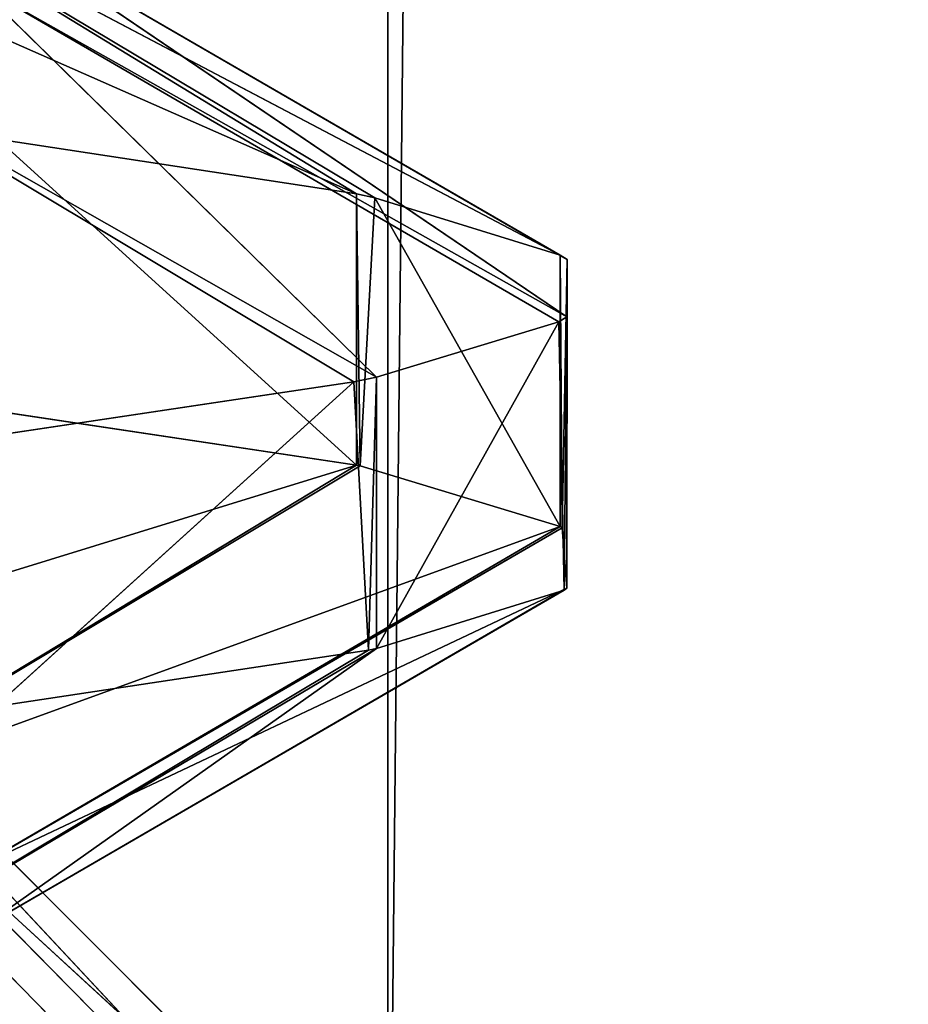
# Model space of a CAD drawing. Extents: x 12 to 103, y 2 to 366.
# Tile 543 of 656: x 61.46 to 61.87, y 246.159 to 246.613. Entities that reach past the tile are written whole.
import ezdxf

# ---------------------------------------------------------------- set-up
doc = ezdxf.new("R2010")
doc.units = 0
doc.header["$LTSCALE"] = 2.54
doc.layers.get('0').update_dxf_attribs({"color": 13, "linetype": 'CONTINUOUS'})

# ---------------------------------------------------------------- blocks, each defined once
blk = doc.blocks.new('SZCZOTKA_DO_WC_EQULA_WISZ_')
at = {"color": 0}
for p, q in [((61.6301, 245.935, 51.26968), (62.88013, 365.435, 51.88778)), ((61.6301, 245.935, 51.26968), (62.88013, 365.435, 51.88778)), ((61.6301, 245.935, 51.26968), (61.6301, 365.435, 51.26968)), ((61.6301, 245.935, 51.26968), (61.6301, 365.435, 51.26968)), ((61.20406, 246.71431, 57.58597), (61.61573, 246.53284, 57.92891)), ((61.20406, 246.71431, 57.58597), (61.61573, 246.53284, 57.92891)), ((61.70961, 246.50462, 58.44334), (61.36245, 246.68735, 58.02922)), ((61.36245, 246.68735, 58.02922), (61.61573, 246.53284, 57.92891)), ((61.36245, 246.68735, 58.02922), (61.61573, 246.53284, 57.92891)), ((61.36245, 246.68735, 58.02922), (61.62421, 246.5311, 57.96047)), ((61.36245, 246.68735, 58.02922), (61.62421, 246.5311, 57.96047)), ((61.70961, 246.50462, 58.44334), (61.36245, 246.68735, 58.02922)), ((61.71279, 246.50262, 58.47976), (61.44305, 246.65887, 58.50167)), ((61.44305, 246.65887, 58.50167), (61.71273, 246.47618, 58.96627)), ((61.44305, 246.65887, 58.50167), (61.71273, 246.47618, 58.96627)), ((61.70961, 246.50462, 58.44334), (61.44305, 246.65887, 58.50167)), ((61.71279, 246.50262, 58.47976), (61.44305, 246.65887, 58.50167)), ((61.70961, 246.50462, 58.44334), (61.44305, 246.65887, 58.50167)), ((61.625, 246.44838, 59.48178), (61.43963, 246.63017, 58.98225)), ((61.43963, 246.63017, 58.98225), (61.71273, 246.47618, 58.96627)), ((61.43963, 246.63017, 58.98225), (61.71273, 246.47618, 58.96627)), ((61.43963, 246.63017, 58.98225), (61.70904, 246.47391, 59.00799)), ((61.43963, 246.63017, 58.98225), (61.70904, 246.47391, 59.00799)), ((61.625, 246.44838, 59.48178), (61.43963, 246.63017, 58.98225)), ((61.61447, 246.44627, 59.52095), (61.3536, 246.60254, 59.44893)), ((61.625, 246.44838, 59.48178), (61.3536, 246.60254, 59.44893)), ((61.61447, 246.44627, 59.52095), (61.3536, 246.60254, 59.44893)), ((61.625, 246.44838, 59.48178), (61.3536, 246.60254, 59.44893)), ((61.4501, 246.55806, 57.47327), (61.61573, 246.40784, 57.9289)), ((61.4501, 246.55806, 57.47327), (61.61573, 246.40784, 57.9289)), ((61.4501, 246.55806, 57.47327), (61.61573, 246.53284, 57.92891)), ((61.4501, 246.55806, 57.47327), (61.61573, 246.53284, 57.92891)), ((61.61573, 246.53284, 57.92891), (61.61573, 246.40784, 57.9289)), ((61.61573, 246.53284, 57.92891), (61.61573, 246.40784, 57.9289)), ((61.61573, 246.53284, 57.92891), (61.61744, 246.4075, 57.93517)), ((61.61573, 246.53284, 57.92891), (61.61744, 246.4075, 57.93517)), ((61.61573, 246.53284, 57.92891), (61.62421, 246.5311, 57.96047)), ((61.61573, 246.53284, 57.92891), (61.62421, 246.5311, 57.96047)), ((61.62421, 246.5311, 57.96047), (61.61744, 246.4075, 57.93517)), ((61.62421, 246.5311, 57.96047), (61.61744, 246.4075, 57.93517)), ((61.62421, 246.5311, 57.96047), (61.70961, 246.37962, 58.44334)), ((61.62421, 246.5311, 57.96047), (61.70961, 246.37962, 58.44334)), ((61.62421, 246.5311, 57.96047), (61.70961, 246.50462, 58.44334)), ((61.62421, 246.5311, 57.96047), (61.70961, 246.50462, 58.44334)), ((61.70961, 246.50462, 58.44334), (61.70961, 246.37962, 58.44334)), ((61.70961, 246.50462, 58.44334), (61.70961, 246.37962, 58.44334)), ((61.70961, 246.50462, 58.44334), (61.71053, 246.37907, 58.45338)), ((61.70961, 246.50462, 58.44334), (61.71053, 246.37907, 58.45338)), ((61.70961, 246.50462, 58.44334), (61.71279, 246.50262, 58.47976)), ((61.70961, 246.50462, 58.44334), (61.71279, 246.50262, 58.47976)), ((61.71279, 246.50262, 58.47976), (61.71053, 246.37907, 58.45338)), ((61.71279, 246.50262, 58.47976), (61.71053, 246.37907, 58.45338)), ((61.71279, 246.50262, 58.47976), (61.71273, 246.35117, 58.96627)), ((61.71279, 246.50262, 58.47976), (61.71273, 246.35117, 58.96627)), ((61.71279, 246.50262, 58.47976), (61.71273, 246.47618, 58.96627)), ((61.71279, 246.50262, 58.47976), (61.71273, 246.47618, 58.96627)), ((61.71273, 246.47618, 58.96627), (61.70904, 246.47391, 59.00799)), ((61.71273, 246.47618, 58.96627), (61.70904, 246.47391, 59.00799)), ((61.71273, 246.47618, 58.96627), (61.71143, 246.35034, 58.98174)), ((61.71273, 246.47618, 58.96627), (61.71143, 246.35034, 58.98174)), ((61.71273, 246.47618, 58.96627), (61.71273, 246.35117, 58.96627)), ((61.71273, 246.47618, 58.96627), (61.71273, 246.35117, 58.96627)), ((61.70904, 246.47391, 59.00799), (61.625, 246.32338, 59.48179)), ((61.70904, 246.47391, 59.00799), (61.625, 246.32338, 59.48179)), ((61.70904, 246.47391, 59.00799), (61.625, 246.44838, 59.48178)), ((61.70904, 246.47391, 59.00799), (61.625, 246.44838, 59.48178)), ((61.70904, 246.47391, 59.00799), (61.71143, 246.35034, 58.98174)), ((61.70904, 246.47391, 59.00799), (61.71143, 246.35034, 58.98174)), ((61.17408, 246.45999, 59.21298), (61.68888, 245.935, 59.31596)), ((61.74685, 245.935, 58.79186), (61.17408, 246.45999, 59.21298)), ((61.74685, 245.935, 58.79186), (61.17408, 246.45999, 59.21298)), ((61.17408, 246.45999, 59.21298), (61.68888, 245.935, 59.31596)), ((61.71292, 245.935, 58.26566), (61.19395, 246.45999, 58.34497)), ((61.71292, 245.935, 58.26566), (61.19395, 246.45999, 58.34497)), ((61.71292, 245.935, 58.26566), (61.22198, 246.45999, 58.77985)), ((61.71292, 245.935, 58.26566), (61.22198, 246.45999, 58.77985)), ((61.74685, 245.935, 58.79186), (61.22198, 246.45999, 58.77985)), ((61.74685, 245.935, 58.79186), (61.22198, 246.45999, 58.77985)), ((61.625, 246.44838, 59.48178), (61.61447, 246.44627, 59.52095)), ((61.625, 246.44838, 59.48178), (61.61447, 246.44627, 59.52095)), ((61.625, 246.44838, 59.48178), (61.62124, 246.32262, 59.49601)), ((61.625, 246.44838, 59.48178), (61.62124, 246.32262, 59.49601)), ((61.625, 246.44838, 59.48178), (61.625, 246.32338, 59.48179)), ((61.625, 246.44838, 59.48178), (61.625, 246.32338, 59.48179)), ((61.61447, 246.44627, 59.52095), (61.44908, 246.2966, 59.97425)), ((61.61447, 246.44627, 59.52095), (61.44908, 246.2966, 59.97425)), ((61.61447, 246.44627, 59.52095), (61.44908, 246.4216, 59.97425)), ((61.61447, 246.44627, 59.52095), (61.44908, 246.4216, 59.97425)), ((61.61447, 246.44627, 59.52095), (61.62124, 246.32262, 59.49601)), ((61.61447, 246.44627, 59.52095), (61.62124, 246.32262, 59.49601)), ((61.61573, 246.40784, 57.9289), (61.43938, 246.43436, 57.45011)), ((61.61573, 246.40784, 57.9289), (61.43938, 246.43436, 57.45011)), ((61.1943, 246.27809, 57.56491), (61.61573, 246.40784, 57.9289)), ((61.1943, 246.27809, 57.56491), (61.61573, 246.40784, 57.9289)), ((61.61573, 246.40784, 57.9289), (61.3563, 246.25125, 58.00621)), ((61.61573, 246.40784, 57.9289), (61.3563, 246.25125, 58.00621)), ((61.61744, 246.4075, 57.93517), (61.3563, 246.25125, 58.00621)), ((61.61744, 246.4075, 57.93517), (61.3563, 246.25125, 58.00621)), ((61.61744, 246.4075, 57.93517), (61.61573, 246.40784, 57.9289)), ((61.61744, 246.4075, 57.93517), (61.61573, 246.40784, 57.9289)), ((61.70961, 246.37962, 58.44334), (61.61744, 246.4075, 57.93517)), ((61.70961, 246.37962, 58.44334), (61.61744, 246.4075, 57.93517)), ((61.3563, 246.25125, 58.00621), (61.70961, 246.37962, 58.44334)), ((61.3563, 246.25125, 58.00621), (61.70961, 246.37962, 58.44334)), ((61.70961, 246.37962, 58.44334), (61.44099, 246.22282, 58.47767)), ((61.70961, 246.37962, 58.44334), (61.44099, 246.22282, 58.47767)), ((61.71053, 246.37907, 58.45338), (61.44099, 246.22282, 58.47767)), ((61.71053, 246.37907, 58.45338), (61.44099, 246.22282, 58.47767)), ((61.71053, 246.37907, 58.45338), (61.70961, 246.37962, 58.44334)), ((61.71053, 246.37907, 58.45338), (61.70961, 246.37962, 58.44334)), ((61.71273, 246.35117, 58.96627), (61.71053, 246.37907, 58.45338)), ((61.71273, 246.35117, 58.96627), (61.71053, 246.37907, 58.45338)), ((61.44099, 246.22282, 58.47767), (61.71273, 246.35117, 58.96627)), ((61.44099, 246.22282, 58.47767), (61.71273, 246.35117, 58.96627)), ((61.71273, 246.35117, 58.96627), (61.44181, 246.19409, 58.95837)), ((61.71273, 246.35117, 58.96627), (61.44181, 246.19409, 58.95837)), ((61.71143, 246.35034, 58.98174), (61.44181, 246.19409, 58.95837)), ((61.71143, 246.35034, 58.98174), (61.44181, 246.19409, 58.95837)), ((61.625, 246.32338, 59.48179), (61.71143, 246.35034, 58.98174)), ((61.625, 246.32338, 59.48179), (61.71143, 246.35034, 58.98174)), ((61.71143, 246.35034, 58.98174), (61.71273, 246.35117, 58.96627)), ((61.71143, 246.35034, 58.98174), (61.71273, 246.35117, 58.96627)), ((61.625, 246.32338, 59.48179), (61.35975, 246.16637, 59.42625)), ((61.625, 246.32338, 59.48179), (61.35975, 246.16637, 59.42625)), ((61.62124, 246.32262, 59.49601), (61.35975, 246.16637, 59.42625)), ((61.62124, 246.32262, 59.49601), (61.35975, 246.16637, 59.42625)), ((61.44181, 246.19409, 58.95837), (61.625, 246.32338, 59.48179)), ((61.44181, 246.19409, 58.95837), (61.625, 246.32338, 59.48179)), ((61.44908, 246.2966, 59.97425), (61.62124, 246.32262, 59.49601)), ((61.44908, 246.2966, 59.97425), (61.62124, 246.32262, 59.49601)), ((61.62124, 246.32262, 59.49601), (61.625, 246.32338, 59.48179)), ((61.62124, 246.32262, 59.49601), (61.625, 246.32338, 59.48179))]:
    blk.add_line(p, q, dxfattribs=at)
mesh = blk.add_polyface(dxfattribs=at)
corners = [(61.6301, 245.935, 51.26968), (60.29174, 245.935, 50.87803), (61.6301, 365.435, 51.26968)]
mesh.append_faces([[corners[k] for k in face] for face in [(0, 1, 2)]], dxfattribs={"color": 0})
mesh = blk.add_polyface(dxfattribs=at)
corners = [(61.6301, 365.435, 51.26968), (60.29174, 245.935, 50.87803), (60.29174, 365.435, 50.87803)]
mesh.append_faces([[corners[k] for k in face] for face in [(0, 1, 2)]], dxfattribs={"color": 0})
mesh = blk.add_polyface(dxfattribs=at)
corners = [(62.56305, 245.935, 65.74055), (61.28606, 365.435, 66.30082), (61.28606, 245.935, 66.30082)]
mesh.append_faces([[corners[k] for k in face] for face in [(0, 1, 2)]], dxfattribs={"color": 0})
mesh = blk.add_polyface(dxfattribs=at)
corners = [(62.56305, 365.435, 65.74055), (61.28606, 365.435, 66.30082), (62.56305, 245.935, 65.74055)]
mesh.append_faces([[corners[k] for k in face] for face in [(0, 1, 2)]], dxfattribs={"color": 0})
mesh = blk.add_polyface(dxfattribs=at)
corners = [(62.88013, 245.935, 51.88778), (61.6301, 245.935, 51.26968), (62.88013, 365.435, 51.88778)]
mesh.append_faces([[corners[k] for k in face] for face in [(0, 1, 2)]], dxfattribs={"color": 0})
mesh = blk.add_polyface(dxfattribs=at)
corners = [(62.88013, 365.435, 51.88778), (61.6301, 245.935, 51.26968), (61.6301, 365.435, 51.26968)]
mesh.append_faces([[corners[k] for k in face] for face in [(0, 1, 2)]], dxfattribs={"color": 0})
mesh = blk.add_polyface(dxfattribs=at)
corners = [(61.61573, 246.53284, 57.92891), (61.4501, 246.55806, 57.47327), (61.20406, 246.71431, 57.58597)]
mesh.append_faces([[corners[k] for k in face] for face in [(0, 1, 2)]], dxfattribs={"color": 0})
mesh = blk.add_polyface(dxfattribs=at)
corners = [(61.36245, 246.68735, 58.02922), (61.61573, 246.53284, 57.92891), (61.20406, 246.71431, 57.58597)]
mesh.append_faces([[corners[k] for k in face] for face in [(0, 1, 2)]], dxfattribs={"color": 0})
mesh = blk.add_polyface(dxfattribs=at)
corners = [(61.44305, 246.65887, 58.50167), (61.70961, 246.50462, 58.44334), (61.36245, 246.68735, 58.02922)]
mesh.append_faces([[corners[k] for k in face] for face in [(0, 1, 2)]], dxfattribs={"color": 0})
mesh = blk.add_polyface(dxfattribs=at)
corners = [(61.36245, 246.68735, 58.02922), (61.62421, 246.5311, 57.96047), (61.61573, 246.53284, 57.92891)]
mesh.append_faces([[corners[k] for k in face] for face in [(0, 1, 2)]], dxfattribs={"color": 0})
mesh = blk.add_polyface(dxfattribs=at)
corners = [(61.70961, 246.50462, 58.44334), (61.62421, 246.5311, 57.96047), (61.36245, 246.68735, 58.02922)]
mesh.append_faces([[corners[k] for k in face] for face in [(0, 1, 2)]], dxfattribs={"color": 0})
mesh = blk.add_polyface(dxfattribs=at)
corners = [(61.43963, 246.63017, 58.98225), (61.71273, 246.47618, 58.96627), (61.44305, 246.65887, 58.50167)]
mesh.append_faces([[corners[k] for k in face] for face in [(0, 1, 2)]], dxfattribs={"color": 0})
mesh = blk.add_polyface(dxfattribs=at)
corners = [(61.71273, 246.47618, 58.96627), (61.71279, 246.50262, 58.47976), (61.44305, 246.65887, 58.50167)]
mesh.append_faces([[corners[k] for k in face] for face in [(0, 1, 2)]], dxfattribs={"color": 0})
mesh = blk.add_polyface(dxfattribs=at)
corners = [(61.44305, 246.65887, 58.50167), (61.71279, 246.50262, 58.47976), (61.70961, 246.50462, 58.44334)]
mesh.append_faces([[corners[k] for k in face] for face in [(0, 1, 2)]], dxfattribs={"color": 0})
mesh = blk.add_polyface(dxfattribs=at)
corners = [(61.625, 246.44838, 59.48178), (61.43963, 246.63017, 58.98225), (61.3536, 246.60254, 59.44893)]
mesh.append_faces([[corners[k] for k in face] for face in [(0, 1, 2)]], dxfattribs={"color": 0})
mesh = blk.add_polyface(dxfattribs=at)
corners = [(61.70904, 246.47391, 59.00799), (61.71273, 246.47618, 58.96627), (61.43963, 246.63017, 58.98225)]
mesh.append_faces([[corners[k] for k in face] for face in [(0, 1, 2)]], dxfattribs={"color": 0})
mesh = blk.add_polyface(dxfattribs=at)
corners = [(61.625, 246.44838, 59.48178), (61.70904, 246.47391, 59.00799), (61.43963, 246.63017, 58.98225)]
mesh.append_faces([[corners[k] for k in face] for face in [(0, 1, 2)]], dxfattribs={"color": 0})
mesh = blk.add_polyface(dxfattribs=at)
corners = [(61.44908, 246.4216, 59.97425), (61.61447, 246.44627, 59.52095), (61.3536, 246.60254, 59.44893)]
mesh.append_faces([[corners[k] for k in face] for face in [(0, 1, 2)]], dxfattribs={"color": 0})
mesh = blk.add_polyface(dxfattribs=at)
corners = [(61.61447, 246.44627, 59.52095), (61.625, 246.44838, 59.48178), (61.3536, 246.60254, 59.44893)]
mesh.append_faces([[corners[k] for k in face] for face in [(0, 1, 2)]], dxfattribs={"color": 0})
mesh = blk.add_polyface(dxfattribs=at)
corners = [(61.4501, 246.55806, 57.47327), (61.61573, 246.40784, 57.9289), (61.43938, 246.43436, 57.45011)]
mesh.append_faces([[corners[k] for k in face] for face in [(0, 1, 2)]], dxfattribs={"color": 0})
mesh = blk.add_polyface(dxfattribs=at)
corners = [(61.4501, 246.55806, 57.47327), (61.61573, 246.53284, 57.92891), (61.61573, 246.40784, 57.9289)]
mesh.append_faces([[corners[k] for k in face] for face in [(0, 1, 2)]], dxfattribs={"color": 0})
mesh = blk.add_polyface(dxfattribs=at)
corners = [(61.61573, 246.53284, 57.92891), (61.61744, 246.4075, 57.93517), (61.61573, 246.40784, 57.9289)]
mesh.append_faces([[corners[k] for k in face] for face in [(0, 1, 2)]], dxfattribs={"color": 0})
mesh = blk.add_polyface(dxfattribs=at)
corners = [(61.61573, 246.53284, 57.92891), (61.62421, 246.5311, 57.96047), (61.61744, 246.4075, 57.93517)]
mesh.append_faces([[corners[k] for k in face] for face in [(0, 1, 2)]], dxfattribs={"color": 0})
mesh = blk.add_polyface(dxfattribs=at)
corners = [(61.62421, 246.5311, 57.96047), (61.70961, 246.37962, 58.44334), (61.61744, 246.4075, 57.93517)]
mesh.append_faces([[corners[k] for k in face] for face in [(0, 1, 2)]], dxfattribs={"color": 0})
mesh = blk.add_polyface(dxfattribs=at)
corners = [(61.62421, 246.5311, 57.96047), (61.70961, 246.50462, 58.44334), (61.70961, 246.37962, 58.44334)]
mesh.append_faces([[corners[k] for k in face] for face in [(0, 1, 2)]], dxfattribs={"color": 0})
mesh = blk.add_polyface(dxfattribs=at)
corners = [(61.70961, 246.50462, 58.44334), (61.71053, 246.37907, 58.45338), (61.70961, 246.37962, 58.44334)]
mesh.append_faces([[corners[k] for k in face] for face in [(0, 1, 2)]], dxfattribs={"color": 0})
mesh = blk.add_polyface(dxfattribs=at)
corners = [(61.70961, 246.50462, 58.44334), (61.71279, 246.50262, 58.47976), (61.71053, 246.37907, 58.45338)]
mesh.append_faces([[corners[k] for k in face] for face in [(0, 1, 2)]], dxfattribs={"color": 0})
mesh = blk.add_polyface(dxfattribs=at)
corners = [(61.71279, 246.50262, 58.47976), (61.71273, 246.35117, 58.96627), (61.71053, 246.37907, 58.45338)]
mesh.append_faces([[corners[k] for k in face] for face in [(0, 1, 2)]], dxfattribs={"color": 0})
mesh = blk.add_polyface(dxfattribs=at)
corners = [(61.71279, 246.50262, 58.47976), (61.71273, 246.47618, 58.96627), (61.71273, 246.35117, 58.96627)]
mesh.append_faces([[corners[k] for k in face] for face in [(0, 1, 2)]], dxfattribs={"color": 0})
mesh = blk.add_polyface(dxfattribs=at)
corners = [(61.71273, 246.47618, 58.96627), (61.70904, 246.47391, 59.00799), (61.71143, 246.35034, 58.98174)]
mesh.append_faces([[corners[k] for k in face] for face in [(0, 1, 2)]], dxfattribs={"color": 0})
mesh = blk.add_polyface(dxfattribs=at)
corners = [(61.71273, 246.47618, 58.96627), (61.71143, 246.35034, 58.98174), (61.71273, 246.35117, 58.96627)]
mesh.append_faces([[corners[k] for k in face] for face in [(0, 1, 2)]], dxfattribs={"color": 0})
mesh = blk.add_polyface(dxfattribs=at)
corners = [(61.70904, 246.47391, 59.00799), (61.625, 246.32338, 59.48179), (61.71143, 246.35034, 58.98174)]
mesh.append_faces([[corners[k] for k in face] for face in [(0, 1, 2)]], dxfattribs={"color": 0})
mesh = blk.add_polyface(dxfattribs=at)
corners = [(61.70904, 246.47391, 59.00799), (61.625, 246.44838, 59.48178), (61.625, 246.32338, 59.48179)]
mesh.append_faces([[corners[k] for k in face] for face in [(0, 1, 2)]], dxfattribs={"color": 0})
mesh = blk.add_polyface(dxfattribs=at)
corners = [(60.85853, 246.45999, 60.02185), (61.05169, 246.45999, 59.63122), (61.54079, 245.935, 59.82202)]
mesh.append_faces([[corners[k] for k in face] for face in [(0, 1, 2)]], dxfattribs={"color": 0})
mesh = blk.add_polyface(dxfattribs=at)
corners = [(61.30707, 245.935, 60.29469), (60.85853, 246.45999, 60.02185), (61.54079, 245.935, 59.82202)]
mesh.append_faces([[corners[k] for k in face] for face in [(0, 1, 2)]], dxfattribs={"color": 0})
mesh = blk.add_polyface(dxfattribs=at)
corners = [(61.05169, 246.45999, 59.63122), (61.17408, 246.45999, 59.21298), (61.68888, 245.935, 59.31596)]
mesh.append_faces([[corners[k] for k in face] for face in [(0, 1, 2)]], dxfattribs={"color": 0})
mesh = blk.add_polyface(dxfattribs=at)
corners = [(61.54079, 245.935, 59.82202), (61.05169, 246.45999, 59.63122), (61.68888, 245.935, 59.31596)]
mesh.append_faces([[corners[k] for k in face] for face in [(0, 1, 2)]], dxfattribs={"color": 0})
mesh = blk.add_polyface(dxfattribs=at)
corners = [(61.09082, 246.45999, 57.92157), (61.37629, 245.935, 57.27048), (61.58814, 245.935, 57.75334)]
mesh.append_faces([[corners[k] for k in face] for face in [(0, 1, 2)]], dxfattribs={"color": 0})
mesh = blk.add_polyface(dxfattribs=at)
corners = [(61.19395, 246.45999, 58.34497), (61.09082, 246.45999, 57.92157), (61.58814, 245.935, 57.75334)]
mesh.append_faces([[corners[k] for k in face] for face in [(0, 1, 2)]], dxfattribs={"color": 0})
mesh = blk.add_polyface(dxfattribs=at)
corners = [(61.17408, 246.45999, 59.21298), (61.22198, 246.45999, 58.77985), (61.74685, 245.935, 58.79186)]
mesh.append_faces([[corners[k] for k in face] for face in [(0, 1, 2)]], dxfattribs={"color": 0})
mesh = blk.add_polyface(dxfattribs=at)
corners = [(61.68888, 245.935, 59.31596), (61.17408, 246.45999, 59.21298), (61.74685, 245.935, 58.79186)]
mesh.append_faces([[corners[k] for k in face] for face in [(0, 1, 2)]], dxfattribs={"color": 0})
mesh = blk.add_polyface(dxfattribs=at)
corners = [(61.19395, 246.45999, 58.34497), (61.58814, 245.935, 57.75334), (61.71292, 245.935, 58.26566)]
mesh.append_faces([[corners[k] for k in face] for face in [(0, 1, 2)]], dxfattribs={"color": 0})
mesh = blk.add_polyface(dxfattribs=at)
corners = [(61.19395, 246.45999, 58.34497), (61.71292, 245.935, 58.26566), (61.22198, 246.45999, 58.77985)]
mesh.append_faces([[corners[k] for k in face] for face in [(0, 1, 2)]], dxfattribs={"color": 0})
mesh = blk.add_polyface(dxfattribs=at)
corners = [(61.22198, 246.45999, 58.77985), (61.71292, 245.935, 58.26566), (61.74685, 245.935, 58.79186)]
mesh.append_faces([[corners[k] for k in face] for face in [(0, 1, 2)]], dxfattribs={"color": 0})
mesh = blk.add_polyface(dxfattribs=at)
corners = [(61.625, 246.44838, 59.48178), (61.61447, 246.44627, 59.52095), (61.62124, 246.32262, 59.49601)]
mesh.append_faces([[corners[k] for k in face] for face in [(0, 1, 2)]], dxfattribs={"color": 0})
mesh = blk.add_polyface(dxfattribs=at)
corners = [(61.625, 246.44838, 59.48178), (61.62124, 246.32262, 59.49601), (61.625, 246.32338, 59.48179)]
mesh.append_faces([[corners[k] for k in face] for face in [(0, 1, 2)]], dxfattribs={"color": 0})
mesh = blk.add_polyface(dxfattribs=at)
corners = [(61.61447, 246.44627, 59.52095), (61.44908, 246.2966, 59.97425), (61.62124, 246.32262, 59.49601)]
mesh.append_faces([[corners[k] for k in face] for face in [(0, 1, 2)]], dxfattribs={"color": 0})
mesh = blk.add_polyface(dxfattribs=at)
corners = [(61.61447, 246.44627, 59.52095), (61.44908, 246.4216, 59.97425), (61.44908, 246.2966, 59.97425)]
mesh.append_faces([[corners[k] for k in face] for face in [(0, 1, 2)]], dxfattribs={"color": 0})
mesh = blk.add_polyface(dxfattribs=at)
corners = [(61.61573, 246.40784, 57.9289), (61.1943, 246.27809, 57.56491), (61.43938, 246.43436, 57.45011)]
mesh.append_faces([[corners[k] for k in face] for face in [(0, 1, 2)]], dxfattribs={"color": 0})
mesh = blk.add_polyface(dxfattribs=at)
corners = [(61.3563, 246.25125, 58.00621), (61.1943, 246.27809, 57.56491), (61.61573, 246.40784, 57.9289)]
mesh.append_faces([[corners[k] for k in face] for face in [(0, 1, 2)]], dxfattribs={"color": 0})
mesh = blk.add_polyface(dxfattribs=at)
corners = [(61.3563, 246.25125, 58.00621), (61.61573, 246.40784, 57.9289), (61.61744, 246.4075, 57.93517)]
mesh.append_faces([[corners[k] for k in face] for face in [(0, 1, 2)]], dxfattribs={"color": 0})
mesh = blk.add_polyface(dxfattribs=at)
corners = [(61.70961, 246.37962, 58.44334), (61.3563, 246.25125, 58.00621), (61.61744, 246.4075, 57.93517)]
mesh.append_faces([[corners[k] for k in face] for face in [(0, 1, 2)]], dxfattribs={"color": 0})
mesh = blk.add_polyface(dxfattribs=at)
corners = [(61.44099, 246.22282, 58.47767), (61.3563, 246.25125, 58.00621), (61.70961, 246.37962, 58.44334)]
mesh.append_faces([[corners[k] for k in face] for face in [(0, 1, 2)]], dxfattribs={"color": 0})
mesh = blk.add_polyface(dxfattribs=at)
corners = [(61.44099, 246.22282, 58.47767), (61.70961, 246.37962, 58.44334), (61.71053, 246.37907, 58.45338)]
mesh.append_faces([[corners[k] for k in face] for face in [(0, 1, 2)]], dxfattribs={"color": 0})
mesh = blk.add_polyface(dxfattribs=at)
corners = [(61.71273, 246.35117, 58.96627), (61.44099, 246.22282, 58.47767), (61.71053, 246.37907, 58.45338)]
mesh.append_faces([[corners[k] for k in face] for face in [(0, 1, 2)]], dxfattribs={"color": 0})
mesh = blk.add_polyface(dxfattribs=at)
corners = [(61.71273, 246.35117, 58.96627), (61.44181, 246.19409, 58.95837), (61.44099, 246.22282, 58.47767)]
mesh.append_faces([[corners[k] for k in face] for face in [(0, 1, 2)]], dxfattribs={"color": 0})
mesh = blk.add_polyface(dxfattribs=at)
corners = [(61.71143, 246.35034, 58.98174), (61.44181, 246.19409, 58.95837), (61.71273, 246.35117, 58.96627)]
mesh.append_faces([[corners[k] for k in face] for face in [(0, 1, 2)]], dxfattribs={"color": 0})
mesh = blk.add_polyface(dxfattribs=at)
corners = [(61.625, 246.32338, 59.48179), (61.44181, 246.19409, 58.95837), (61.71143, 246.35034, 58.98174)]
mesh.append_faces([[corners[k] for k in face] for face in [(0, 1, 2)]], dxfattribs={"color": 0})
mesh = blk.add_polyface(dxfattribs=at)
corners = [(61.625, 246.32338, 59.48179), (61.35975, 246.16637, 59.42625), (61.44181, 246.19409, 58.95837)]
mesh.append_faces([[corners[k] for k in face] for face in [(0, 1, 2)]], dxfattribs={"color": 0})
mesh = blk.add_polyface(dxfattribs=at)
corners = [(61.62124, 246.32262, 59.49601), (61.35975, 246.16637, 59.42625), (61.625, 246.32338, 59.48179)]
mesh.append_faces([[corners[k] for k in face] for face in [(0, 1, 2)]], dxfattribs={"color": 0})
mesh = blk.add_polyface(dxfattribs=at)
corners = [(61.44908, 246.2966, 59.97425), (61.35975, 246.16637, 59.42625), (61.62124, 246.32262, 59.49601)]
mesh.append_faces([[corners[k] for k in face] for face in [(0, 1, 2)]], dxfattribs={"color": 0})

msp = doc.modelspace()

# ---------------------------------------------------------------- block references
at = {"color": 0}
msp.add_blockref('SZCZOTKA_DO_WC_EQULA_WISZ_', (0, 0), dxfattribs=at)

doc.saveas('drawing.dxf')
